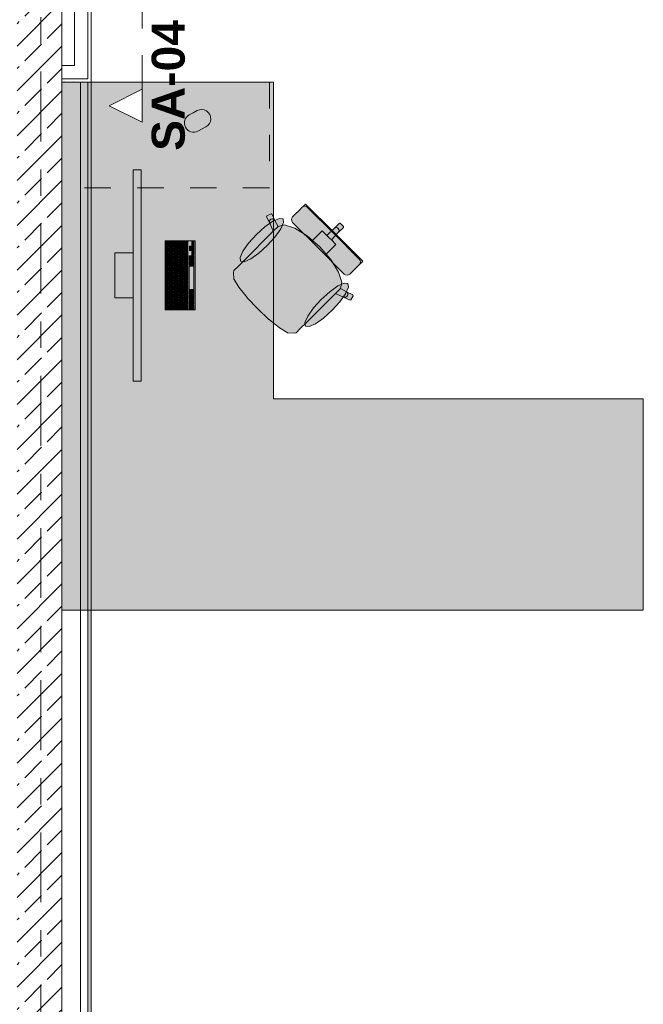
# Model space of a CAD drawing. Header units: metres. Extents: x -3.6 to 84.5, y -11 to 16.8.
# Tile 358 of 389: x 50.9 to 53.2, y 9.2 to 12.9. Entities that reach past the tile are written whole.
import ezdxf

# ---------------------------------------------------------------- set-up
doc = ezdxf.new("R2010")
doc.units = ezdxf.units.M
doc.header["$MEASUREMENT"] = 0
for name, pattern in [('Schnittlinie', [0.3, 0.15, -0.075, 0, -0.075]), ('Strichlinie doppelt', [0.546806, 0.264583, -0.105833, 0.070556, -0.105833]), ('Strichlinie eng', [0.115, 0.075, -0.04]), ('Wipeout_Contour', [1, 0, -1])]:
    doc.linetypes.add(name, pattern=pattern)
for name, color, linetype in [('203 - Marker.Schnitt - Ausbaudetail SA', 7, 'Continuous'), ('451 - Universal.Achsen Raster', 7, 'Continuous'), ('605 - Struktur.Wand Innen', 7, 'Continuous'), ('701 - Einrichtung.Möbel', 7, 'Continuous'), ('Neubau_606 - Struktur.Wand Innen Ausbau', 7, 'Continuous'), ('Neubau_653 - Abdeckung.TB Verkofferung', 7, 'Continuous')]:
    doc.layers.add(name, color=color, linetype=linetype)
doc.styles.add('ERSTELLTER_STIL_1', font='txt')
pattern_1 = [(45, (0, 0), (-0.01767767, 0.01767767), [0, -0.025])]

msp = doc.modelspace()

# ---------------------------------------------------------------- hatches: boundary and pattern name
at = {"layer": '605 - Struktur.Wand Innen', "linetype": 'Continuous', "lineweight": 0, "true_color": 0x000000}
h = msp.add_hatch(dxfattribs=at)
h.set_pattern_fill('Beton__Stahlbeton_0001', color=18, style=0, pattern_type=2)
h.set_pattern_definition([(45, (0, 0), (-0.08485281, 0.08485281), []), (45, (-0.04243, 0.04243), (-0.08485281, 0.08485281), [0.09, -0.03])])
h.paths.add_polyline_path([(50.84, 13), (50.84, 8.5), (51.01, 8.5), (51.01, 13)])
at = {"layer": '701 - Einrichtung.Möbel', "linetype": 'Continuous', "lineweight": 0, "true_color": 0x3a3a3a}
for points in [[(51.01, 10.69), (53.21, 10.69), (53.21, 11.49), (51.81, 11.49), (51.81, 12.69), (51.01, 12.69)], [(51.5066, 12.5741), (51.4916, 12.5661, 0.994302), (51.5245, 12.5043), (51.5545, 12.5203, 1), (51.5216, 12.5821)], [(51.3099, 11.5578), (51.3099, 12.3578), (51.2799, 12.3578), (51.2799, 11.5578)], [(51.883, 12.1582), (51.9806, 12.0606), (52.0398, 12.1197), (51.9313, 12.2282), (51.926, 12.2229), (51.9236, 12.2205), (51.9181, 12.215), (51.9157, 12.2125), (51.9085, 12.2054), (51.8912, 12.188), (51.8854, 12.1822), (51.8829, 12.1798), (51.8796, 12.1749), (51.8785, 12.169), (51.8797, 12.1632)], [(51.697, 12.0123), (51.6775, 11.9928), (51.6608, 11.9761), (51.6585, 11.9691), (51.6608, 11.9439), (51.6615, 11.9424), (51.6793, 11.913), (51.7107, 11.8739), (51.7112, 11.8733), (51.7509, 11.8309), (52.0691, 12.1491), (52.0629, 12.1553), (52.0598, 12.1552), (52.0399, 12.1353), (52.0121, 12.1093), (51.9949, 12.1265), (51.9788, 12.1104), (51.9579, 12.0895), (51.9374, 12.1074), (51.8907, 12.137), (51.8523, 12.1497), (51.8284, 12.1436), (51.8161, 12.1663), (51.8041, 12.1907), (51.8011, 12.1916), (51.785, 12.1831), (51.7839, 12.1801), (51.796, 12.1558), (51.8098, 12.1251)], [(51.7456, 12.1122), (51.7165, 12.0799), (51.6949, 12.0494), (51.6841, 12.0252), (51.6859, 12.0112), (51.7, 12.0094), (51.7241, 12.0201), (51.7546, 12.0417), (51.787, 12.0709), (51.8161, 12.1032), (51.8377, 12.1338), (51.8484, 12.1579), (51.8467, 12.1719), (51.8326, 12.1737), (51.8085, 12.163), (51.778, 12.1414)], [(51.9323, 11.7769), (52.0451, 11.8897), (52.0758, 11.8759), (52.1001, 11.8639), (52.1032, 11.8649), (52.1116, 11.881), (52.1107, 11.884), (52.0864, 11.896), (52.0636, 11.9084), (52.0697, 11.9323), (52.0571, 11.9706), (52.0275, 12.0174), (52.0095, 12.0378), (52.0304, 12.0587), (52.0465, 12.0749), (52.0294, 12.092), (52.0554, 12.1198), (52.0753, 12.1397), (52.0753, 12.1429), (52.0691, 12.1491), (51.7509, 11.8309), (51.7933, 11.7911), (51.7939, 11.7907), (51.8331, 11.7592), (51.8624, 11.7414), (51.864, 11.7408), (51.8892, 11.7384), (51.8961, 11.7407), (51.9129, 11.7575)], [(51.5139, 11.8268), (51.5139, 12.0888), (51.3999, 12.0888), (51.3999, 11.8268)], [(51.4109, 12.0783), (51.4109, 12.0866), (51.4107, 12.0868), (51.4031, 12.0868), (51.4029, 12.0866), (51.4029, 12.07), (51.4031, 12.0698), (51.4107, 12.0698), (51.4109, 12.07)], [(51.4299, 12.0748), (51.4299, 12.0861), (51.4297, 12.0863), (51.4141, 12.0863), (51.4139, 12.0861), (51.4139, 12.0635), (51.4141, 12.0633), (51.4297, 12.0633), (51.4299, 12.0635)], [(51.4489, 12.0783), (51.4489, 12.0861), (51.4487, 12.0863), (51.4331, 12.0863), (51.4329, 12.0861), (51.4329, 12.0705), (51.4331, 12.0703), (51.4487, 12.0703), (51.4489, 12.0705)], [(51.4679, 12.0721), (51.4679, 12.0861), (51.4677, 12.0863), (51.4521, 12.0863), (51.4519, 12.0861), (51.4519, 12.058), (51.4521, 12.0578), (51.4677, 12.0578), (51.4679, 12.058)], [(51.4869, 12.0676), (51.4869, 12.0861), (51.4867, 12.0863), (51.4711, 12.0863), (51.4709, 12.0861), (51.4709, 12.049), (51.4711, 12.0488), (51.4867, 12.0488), (51.4869, 12.049)], [(51.5089, 12.0783), (51.5089, 12.0861), (51.5087, 12.0863), (51.5011, 12.0863), (51.5009, 12.0861), (51.5009, 12.0705), (51.5011, 12.0703), (51.5087, 12.0703), (51.5089, 12.0705)], [(52.0782, 11.963), (52.0832, 11.9596), (52.0891, 11.9585), (52.0949, 11.9596), (52.0999, 11.9629), (52.1023, 11.9653), (52.1081, 11.9711), (52.1255, 11.9885), (52.1326, 11.9956), (52.1351, 11.9981), (52.1406, 12.0036), (52.143, 12.006), (52.1482, 12.0113), (52.0398, 12.1197), (51.9806, 12.0606)], [(51.4109, 12.0598), (51.4109, 12.0681), (51.4107, 12.0683), (51.4031, 12.0683), (51.4029, 12.0681), (51.4029, 12.0515), (51.4031, 12.0513), (51.4107, 12.0513), (51.4109, 12.0515)], [(51.4109, 12.0413), (51.4109, 12.0496), (51.4107, 12.0498), (51.4031, 12.0498), (51.4029, 12.0496), (51.4029, 12.033), (51.4031, 12.0328), (51.4107, 12.0328), (51.4109, 12.033)], [(51.4299, 12.0533), (51.4299, 12.0611), (51.4297, 12.0613), (51.4141, 12.0613), (51.4139, 12.0611), (51.4139, 12.0455), (51.4141, 12.0453), (51.4297, 12.0453), (51.4299, 12.0455)], [(51.4489, 12.0603), (51.4489, 12.0681), (51.4487, 12.0683), (51.4331, 12.0683), (51.4329, 12.0681), (51.4329, 12.0525), (51.4331, 12.0523), (51.4487, 12.0523), (51.4489, 12.0525)], [(51.4489, 12.0423), (51.4489, 12.0501), (51.4487, 12.0503), (51.4331, 12.0503), (51.4329, 12.0501), (51.4329, 12.0345), (51.4331, 12.0343), (51.4487, 12.0343), (51.4489, 12.0345)], [(51.4679, 12.0478), (51.4679, 12.0556), (51.4677, 12.0558), (51.4521, 12.0558), (51.4519, 12.0556), (51.4519, 12.04), (51.4521, 12.0398), (51.4677, 12.0398), (51.4679, 12.04)], [(51.4869, 12.0388), (51.4869, 12.0466), (51.4867, 12.0468), (51.4711, 12.0468), (51.4709, 12.0466), (51.4709, 12.031), (51.4711, 12.0308), (51.4867, 12.0308), (51.4869, 12.031)], [(51.5009, 12.0603), (51.5009, 12.0681), (51.5007, 12.0683), (51.4931, 12.0683), (51.4929, 12.0681), (51.4929, 12.0525), (51.4931, 12.0523), (51.5007, 12.0523), (51.5009, 12.0525)], [(51.5089, 12.0603), (51.5089, 12.0681), (51.5087, 12.0683), (51.5011, 12.0683), (51.5009, 12.0681), (51.5009, 12.0525), (51.5011, 12.0523), (51.5087, 12.0523), (51.5089, 12.0525)], [(51.5089, 12.0423), (51.5089, 12.0501), (51.5087, 12.0503), (51.5011, 12.0503), (51.5009, 12.0501), (51.5009, 12.0345), (51.5011, 12.0343), (51.5087, 12.0343), (51.5089, 12.0345)], [(51.2799, 12.0428), (51.2099, 12.0428), (51.2099, 11.8728), (51.2799, 11.8728)], [(51.4109, 12.0228), (51.4109, 12.0311), (51.4107, 12.0313), (51.4031, 12.0313), (51.4029, 12.0311), (51.4029, 12.0145), (51.4031, 12.0143), (51.4107, 12.0143), (51.4109, 12.0145)], [(51.4109, 12.0043), (51.4109, 12.0126), (51.4107, 12.0128), (51.4031, 12.0128), (51.4029, 12.0126), (51.4029, 11.996), (51.4031, 11.9958), (51.4107, 11.9958), (51.4109, 11.996)], [(51.4299, 12.0353), (51.4299, 12.0431), (51.4297, 12.0433), (51.4141, 12.0433), (51.4139, 12.0431), (51.4139, 12.0275), (51.4141, 12.0273), (51.4297, 12.0273), (51.4299, 12.0275)], [(51.4299, 12.0173), (51.4299, 12.0251), (51.4297, 12.0253), (51.4141, 12.0253), (51.4139, 12.0251), (51.4139, 12.0095), (51.4141, 12.0093), (51.4297, 12.0093), (51.4299, 12.0095)], [(51.4489, 12.0243), (51.4489, 12.0321), (51.4487, 12.0323), (51.4331, 12.0323), (51.4329, 12.0321), (51.4329, 12.0165), (51.4331, 12.0163), (51.4487, 12.0163), (51.4489, 12.0165)], [(51.4489, 12.0063), (51.4489, 12.0141), (51.4487, 12.0143), (51.4331, 12.0143), (51.4329, 12.0141), (51.4329, 11.9985), (51.4331, 11.9983), (51.4487, 11.9983), (51.4489, 11.9985)], [(51.4679, 12.0298), (51.4679, 12.0376), (51.4677, 12.0378), (51.4521, 12.0378), (51.4519, 12.0376), (51.4519, 12.022), (51.4521, 12.0218), (51.4677, 12.0218), (51.4679, 12.022)], [(51.4679, 12.0118), (51.4679, 12.0196), (51.4677, 12.0198), (51.4521, 12.0198), (51.4519, 12.0196), (51.4519, 12.004), (51.4521, 12.0038), (51.4677, 12.0038), (51.4679, 12.004)], [(51.4869, 12.0208), (51.4869, 12.0286), (51.4867, 12.0288), (51.4711, 12.0288), (51.4709, 12.0286), (51.4709, 12.013), (51.4711, 12.0128), (51.4867, 12.0128), (51.4869, 12.013)], [(51.4869, 12.0028), (51.4869, 12.0106), (51.4867, 12.0108), (51.4711, 12.0108), (51.4709, 12.0106), (51.4709, 11.995), (51.4711, 11.9948), (51.4867, 11.9948), (51.4869, 11.995)], [(51.5089, 12.0243), (51.5089, 12.0321), (51.5087, 12.0323), (51.4911, 12.0323), (51.4909, 12.0321), (51.4909, 12.0165), (51.4911, 12.0163), (51.5087, 12.0163), (51.5089, 12.0165)], [(51.5089, 12.0046), (51.5089, 12.0141), (51.5087, 12.0143), (51.4911, 12.0143), (51.4909, 12.0141), (51.4909, 11.995), (51.4911, 11.9948), (51.5087, 11.9948), (51.5089, 11.995)], [(51.4109, 11.9858), (51.4109, 11.9941), (51.4107, 11.9943), (51.4031, 11.9943), (51.4029, 11.9941), (51.4029, 11.9775), (51.4031, 11.9773), (51.4107, 11.9773), (51.4109, 11.9775)], [(51.4109, 11.9673), (51.4109, 11.9756), (51.4107, 11.9758), (51.4031, 11.9758), (51.4029, 11.9756), (51.4029, 11.959), (51.4031, 11.9588), (51.4107, 11.9588), (51.4109, 11.959)], [(51.4299, 11.9993), (51.4299, 12.0071), (51.4297, 12.0073), (51.4141, 12.0073), (51.4139, 12.0071), (51.4139, 11.9915), (51.4141, 11.9913), (51.4297, 11.9913), (51.4299, 11.9915)], [(51.4299, 11.9813), (51.4299, 11.9891), (51.4297, 11.9893), (51.4141, 11.9893), (51.4139, 11.9891), (51.4139, 11.9735), (51.4141, 11.9733), (51.4297, 11.9733), (51.4299, 11.9735)], [(51.4299, 11.9633), (51.4299, 11.9711), (51.4297, 11.9713), (51.4141, 11.9713), (51.4139, 11.9711), (51.4139, 11.9555), (51.4141, 11.9553), (51.4297, 11.9553), (51.4299, 11.9555)], [(51.4489, 11.9883), (51.4489, 11.9961), (51.4487, 11.9963), (51.4331, 11.9963), (51.4329, 11.9961), (51.4329, 11.9805), (51.4331, 11.9803), (51.4487, 11.9803), (51.4489, 11.9805)], [(51.4489, 11.9703), (51.4489, 11.9781), (51.4487, 11.9783), (51.4331, 11.9783), (51.4329, 11.9781), (51.4329, 11.9625), (51.4331, 11.9623), (51.4487, 11.9623), (51.4489, 11.9625)], [(51.4679, 11.9938), (51.4679, 12.0016), (51.4677, 12.0018), (51.4521, 12.0018), (51.4519, 12.0016), (51.4519, 11.986), (51.4521, 11.9858), (51.4677, 11.9858), (51.4679, 11.986)], [(51.4679, 11.9758), (51.4679, 11.9836), (51.4677, 11.9838), (51.4521, 11.9838), (51.4519, 11.9836), (51.4519, 11.968), (51.4521, 11.9678), (51.4677, 11.9678), (51.4679, 11.968)], [(51.4869, 11.9848), (51.4869, 11.9926), (51.4867, 11.9928), (51.4711, 11.9928), (51.4709, 11.9926), (51.4709, 11.977), (51.4711, 11.9768), (51.4867, 11.9768), (51.4869, 11.977)], [(51.4869, 11.9668), (51.4869, 11.9746), (51.4867, 11.9748), (51.4711, 11.9748), (51.4709, 11.9746), (51.4709, 11.959), (51.4711, 11.9588), (51.4867, 11.9588), (51.4869, 11.959)], [(51.5089, 11.9488), (51.5089, 11.9926), (51.5087, 11.9928), (51.4911, 11.9928), (51.4909, 11.9926), (51.4909, 11.905), (51.4911, 11.9048), (51.5087, 11.9048), (51.5089, 11.905)], [(51.4109, 11.9488), (51.4109, 11.9571), (51.4107, 11.9573), (51.4031, 11.9573), (51.4029, 11.9571), (51.4029, 11.9405), (51.4031, 11.9403), (51.4107, 11.9403), (51.4109, 11.9405)], [(51.4109, 11.9303), (51.4109, 11.9386), (51.4107, 11.9388), (51.4031, 11.9388), (51.4029, 11.9386), (51.4029, 11.922), (51.4031, 11.9218), (51.4107, 11.9218), (51.4109, 11.922)], [(51.4299, 11.9453), (51.4299, 11.9531), (51.4297, 11.9533), (51.4141, 11.9533), (51.4139, 11.9531), (51.4139, 11.9375), (51.4141, 11.9373), (51.4297, 11.9373), (51.4299, 11.9375)], [(51.4299, 11.9273), (51.4299, 11.9351), (51.4297, 11.9353), (51.4141, 11.9353), (51.4139, 11.9351), (51.4139, 11.9195), (51.4141, 11.9193), (51.4297, 11.9193), (51.4299, 11.9195)], [(51.4489, 11.9523), (51.4489, 11.9601), (51.4487, 11.9603), (51.4331, 11.9603), (51.4329, 11.9601), (51.4329, 11.9445), (51.4331, 11.9443), (51.4487, 11.9443), (51.4489, 11.9445)], [(51.4489, 11.9343), (51.4489, 11.9421), (51.4487, 11.9423), (51.4331, 11.9423), (51.4329, 11.9421), (51.4329, 11.9265), (51.4331, 11.9263), (51.4487, 11.9263), (51.4489, 11.9265)], [(51.4679, 11.9578), (51.4679, 11.9656), (51.4677, 11.9658), (51.4521, 11.9658), (51.4519, 11.9656), (51.4519, 11.95), (51.4521, 11.9498), (51.4677, 11.9498), (51.4679, 11.95)], [(51.4679, 11.9398), (51.4679, 11.9476), (51.4677, 11.9478), (51.4521, 11.9478), (51.4519, 11.9476), (51.4519, 11.932), (51.4521, 11.9318), (51.4677, 11.9318), (51.4679, 11.932)], [(51.4869, 11.9488), (51.4869, 11.9566), (51.4867, 11.9568), (51.4711, 11.9568), (51.4709, 11.9566), (51.4709, 11.941), (51.4711, 11.9408), (51.4867, 11.9408), (51.4869, 11.941)], [(51.4869, 11.9308), (51.4869, 11.9386), (51.4867, 11.9388), (51.4711, 11.9388), (51.4709, 11.9386), (51.4709, 11.923), (51.4711, 11.9228), (51.4867, 11.9228), (51.4869, 11.923)], [(51.4109, 11.9118), (51.4109, 11.9201), (51.4107, 11.9203), (51.4031, 11.9203), (51.4029, 11.9201), (51.4029, 11.9035), (51.4031, 11.9033), (51.4107, 11.9033), (51.4109, 11.9035)], [(51.4109, 11.8933), (51.4109, 11.9016), (51.4107, 11.9018), (51.4031, 11.9018), (51.4029, 11.9016), (51.4029, 11.885), (51.4031, 11.8848), (51.4107, 11.8848), (51.4109, 11.885)], [(51.4299, 11.9093), (51.4299, 11.9171), (51.4297, 11.9173), (51.4141, 11.9173), (51.4139, 11.9171), (51.4139, 11.9015), (51.4141, 11.9013), (51.4297, 11.9013), (51.4299, 11.9015)], [(51.4299, 11.8913), (51.4299, 11.8991), (51.4297, 11.8993), (51.4141, 11.8993), (51.4139, 11.8991), (51.4139, 11.8835), (51.4141, 11.8833), (51.4297, 11.8833), (51.4299, 11.8835)], [(51.4489, 11.9163), (51.4489, 11.9241), (51.4487, 11.9243), (51.4331, 11.9243), (51.4329, 11.9241), (51.4329, 11.9085), (51.4331, 11.9083), (51.4487, 11.9083), (51.4489, 11.9085)], [(51.4489, 11.8983), (51.4489, 11.9061), (51.4487, 11.9063), (51.4331, 11.9063), (51.4329, 11.9061), (51.4329, 11.8905), (51.4331, 11.8903), (51.4487, 11.8903), (51.4489, 11.8905)], [(51.4679, 11.9218), (51.4679, 11.9296), (51.4677, 11.9298), (51.4521, 11.9298), (51.4519, 11.9296), (51.4519, 11.914), (51.4521, 11.9138), (51.4677, 11.9138), (51.4679, 11.914)], [(51.4679, 11.9038), (51.4679, 11.9116), (51.4677, 11.9118), (51.4521, 11.9118), (51.4519, 11.9116), (51.4519, 11.896), (51.4521, 11.8958), (51.4677, 11.8958), (51.4679, 11.896)], [(51.4869, 11.9128), (51.4869, 11.9206), (51.4867, 11.9208), (51.4711, 11.9208), (51.4709, 11.9206), (51.4709, 11.905), (51.4711, 11.9048), (51.4867, 11.9048), (51.4869, 11.905)], [(51.4869, 11.8948), (51.4869, 11.9026), (51.4867, 11.9028), (51.4711, 11.9028), (51.4709, 11.9026), (51.4709, 11.887), (51.4711, 11.8868), (51.4867, 11.8868), (51.4869, 11.887)], [(51.5089, 11.8931), (51.5089, 11.9026), (51.5087, 11.9028), (51.4911, 11.9028), (51.4909, 11.9026), (51.4909, 11.8835), (51.4911, 11.8833), (51.5087, 11.8833), (51.5089, 11.8835)], [(52.0323, 11.8256), (52.0615, 11.8579), (52.0831, 11.8885), (52.0938, 11.9126), (52.092, 11.9266), (52.078, 11.9284), (52.0538, 11.9177), (52.0233, 11.8961), (51.991, 11.8669), (51.9618, 11.8346), (51.9402, 11.804), (51.9295, 11.7799), (51.9313, 11.7659), (51.9453, 11.7641), (51.9694, 11.7748), (52, 11.7964)], [(51.4109, 11.8748), (51.4109, 11.8831), (51.4107, 11.8833), (51.4031, 11.8833), (51.4029, 11.8831), (51.4029, 11.8665), (51.4031, 11.8663), (51.4107, 11.8663), (51.4109, 11.8665)], [(51.4109, 11.8563), (51.4109, 11.8646), (51.4107, 11.8648), (51.4031, 11.8648), (51.4029, 11.8646), (51.4029, 11.848), (51.4031, 11.8478), (51.4107, 11.8478), (51.4109, 11.848)], [(51.4299, 11.8733), (51.4299, 11.8811), (51.4297, 11.8813), (51.4141, 11.8813), (51.4139, 11.8811), (51.4139, 11.8655), (51.4141, 11.8653), (51.4297, 11.8653), (51.4299, 11.8655)], [(51.4299, 11.8553), (51.4299, 11.8631), (51.4297, 11.8633), (51.4141, 11.8633), (51.4139, 11.8631), (51.4139, 11.8475), (51.4141, 11.8473), (51.4297, 11.8473), (51.4299, 11.8475)], [(51.4489, 11.8803), (51.4489, 11.8881), (51.4487, 11.8883), (51.4331, 11.8883), (51.4329, 11.8881), (51.4329, 11.8725), (51.4331, 11.8723), (51.4487, 11.8723), (51.4489, 11.8725)], [(51.4489, 11.8623), (51.4489, 11.8701), (51.4487, 11.8703), (51.4331, 11.8703), (51.4329, 11.8701), (51.4329, 11.8545), (51.4331, 11.8543), (51.4487, 11.8543), (51.4489, 11.8545)], [(51.4679, 11.8858), (51.4679, 11.8936), (51.4677, 11.8938), (51.4521, 11.8938), (51.4519, 11.8936), (51.4519, 11.878), (51.4521, 11.8778), (51.4677, 11.8778), (51.4679, 11.878)], [(51.4679, 11.8678), (51.4679, 11.8756), (51.4677, 11.8758), (51.4521, 11.8758), (51.4519, 11.8756), (51.4519, 11.86), (51.4521, 11.8598), (51.4677, 11.8598), (51.4679, 11.86)], [(51.4869, 11.8768), (51.4869, 11.8846), (51.4867, 11.8848), (51.4711, 11.8848), (51.4709, 11.8846), (51.4709, 11.869), (51.4711, 11.8688), (51.4867, 11.8688), (51.4869, 11.869)], [(51.4869, 11.8481), (51.4869, 11.8666), (51.4867, 11.8668), (51.4711, 11.8668), (51.4709, 11.8666), (51.4709, 11.8295), (51.4711, 11.8293), (51.4867, 11.8293), (51.4869, 11.8295)], [(51.5089, 11.8733), (51.5089, 11.8811), (51.5087, 11.8813), (51.4911, 11.8813), (51.4909, 11.8811), (51.4909, 11.8655), (51.4911, 11.8653), (51.5087, 11.8653), (51.5089, 11.8655)], [(51.5089, 11.8553), (51.5089, 11.8631), (51.5087, 11.8633), (51.4911, 11.8633), (51.4909, 11.8631), (51.4909, 11.8475), (51.4911, 11.8473), (51.5087, 11.8473), (51.5089, 11.8475)], [(51.4109, 11.8378), (51.4109, 11.8461), (51.4107, 11.8463), (51.4031, 11.8463), (51.4029, 11.8461), (51.4029, 11.8295), (51.4031, 11.8293), (51.4107, 11.8293), (51.4109, 11.8295)], [(51.4299, 11.8373), (51.4299, 11.8451), (51.4297, 11.8453), (51.4141, 11.8453), (51.4139, 11.8451), (51.4139, 11.8295), (51.4141, 11.8293), (51.4297, 11.8293), (51.4299, 11.8295)], [(51.4489, 11.8408), (51.4489, 11.8521), (51.4487, 11.8523), (51.4331, 11.8523), (51.4329, 11.8521), (51.4329, 11.8295), (51.4331, 11.8293), (51.4487, 11.8293), (51.4489, 11.8295)], [(51.4679, 11.8436), (51.4679, 11.8576), (51.4677, 11.8578), (51.4521, 11.8578), (51.4519, 11.8576), (51.4519, 11.8295), (51.4521, 11.8293), (51.4677, 11.8293), (51.4679, 11.8295)], [(51.5089, 11.8373), (51.5089, 11.8451), (51.5087, 11.8453), (51.4911, 11.8453), (51.4909, 11.8451), (51.4909, 11.8295), (51.4911, 11.8293), (51.5087, 11.8293), (51.5089, 11.8295)]]:
    msp.add_hatch(color=250, dxfattribs=at).paths.add_polyline_path(points)
at = {"layer": 'Neubau_606 - Struktur.Wand Innen Ausbau', "linetype": 'Continuous', "lineweight": 0, "true_color": 0x000000}
h = msp.add_hatch(dxfattribs=at)
h.set_pattern_fill('Gips_0001', color=18, style=0, pattern_type=2)
h.set_pattern_definition(pattern_1)
h.paths.add_polyline_path([(51.12, 12.7025), (51.12, 13.445), (51.1075, 13.445), (51.1075, 12.7025)])
h = msp.add_hatch(dxfattribs=at)
h.set_pattern_fill('Gips_0001', color=18, style=0, pattern_type=2)
h.set_pattern_definition(pattern_1)
h.paths.add_polyline_path([(51.1075, 12.7025), (51.01, 12.7025), (51.01, 12.69), (51.1075, 12.69)])
h = msp.add_hatch(dxfattribs=at)
h.set_pattern_fill('Gips_0001', color=18, style=0, pattern_type=2)
h.set_pattern_definition(pattern_1)
h.paths.add_polyline_path([(51.1075, 12.69), (51.12, 12.69), (51.1075, 12.7025)])
h = msp.add_hatch(dxfattribs=at)
h.set_pattern_fill('Gips_0001', color=18, style=0, pattern_type=2)
h.set_pattern_definition(pattern_1)
h.paths.add_polyline_path([(51.1075, 12.7025), (51.12, 12.69), (51.12, 12.7025)])
at = {"layer": 'Neubau_653 - Abdeckung.TB Verkofferung', "linetype": 'Continuous', "lineweight": 0, "true_color": 0x000000}
h = msp.add_hatch(dxfattribs=at)
h.set_pattern_fill('Gips_0001', color=18, style=0, pattern_type=2)
h.set_pattern_definition(pattern_1)
h.paths.add_polyline_path([(51.12, 8.6495), (51.12, 12.69), (51.1075, 12.69), (51.1075, 8.6495)])

# ---------------------------------------------------------------- linework, layer by layer
at = {"layer": '203 - Marker.Schnitt - Ausbaudetail SA', "color": 7, "linetype": 'Schnittlinie', "lineweight": 13}
msp.add_line((51.313, 14.1425), (51.313, 12.663), dxfattribs=at)
at = {"layer": '451 - Universal.Achsen Raster', "color": 160, "linetype": 'Strichlinie doppelt', "lineweight": 9, "true_color": 0x3232ff}
msp.add_line((50.93, -10.585), (50.93, 16.355), dxfattribs=at)
at = {"layer": '605 - Struktur.Wand Innen', "color": 7, "linetype": 'Continuous', "lineweight": 18, "flags": 128}
msp.add_lwpolyline([(51.01, 8.5), (51.01, 13)], dxfattribs=at)
at = {"layer": '701 - Einrichtung.Möbel', "color": 7, "linetype": 'Strichlinie eng', "lineweight": 5, "true_color": 0xebebeb}
for p, q in [((51.795, 12.69), (51.795, 12.29)), ((51.795, 12.29), (51.01, 12.29))]:
    msp.add_line(p, q, dxfattribs=at)
at = {"layer": '701 - Einrichtung.Möbel', "color": 7, "linetype": 'Continuous', "lineweight": 5, "true_color": 0xebebeb}
for p, q in [((51.8912, 12.188), (51.9085, 12.2054)), ((51.9085, 12.2054), (51.9157, 12.2125)), ((51.9157, 12.2125), (51.9181, 12.215)), ((51.9181, 12.215), (51.9236, 12.2205)), ((51.9231, 12.2183), (51.9182, 12.215)), ((51.9289, 12.2194), (51.9231, 12.2183)), ((51.9236, 12.2205), (51.926, 12.2229)), ((51.926, 12.2229), (51.9313, 12.2282)), ((51.9348, 12.2182), (51.9289, 12.2194)), ((51.9313, 12.2282), (52.0398, 12.1197)), ((51.9397, 12.2149), (51.9348, 12.2182)), ((52.0373, 12.1173), (51.9397, 12.2149)), ((51.7839, 12.1801), (51.785, 12.1831)), ((51.796, 12.1558), (51.7839, 12.1801)), ((51.785, 12.1831), (51.8011, 12.1916)), ((51.7949, 12.16), (51.7955, 12.1643)), ((51.796, 12.1558), (51.7949, 12.16)), ((51.7955, 12.1643), (51.7977, 12.1681)), ((51.7977, 12.1681), (51.8011, 12.1709)), ((51.8011, 12.1916), (51.8041, 12.1907)), ((51.8011, 12.1709), (51.8054, 12.1722)), ((51.8041, 12.1907), (51.8161, 12.1663)), ((51.8054, 12.1722), (51.8097, 12.1718)), ((51.8097, 12.1718), (51.8135, 12.1697)), ((51.8135, 12.1697), (51.8161, 12.1663)), ((51.8161, 12.1663), (51.8284, 12.1436)), ((51.8785, 12.169), (51.8796, 12.1749)), ((51.8797, 12.1632), (51.8785, 12.169)), ((51.8796, 12.1749), (51.8829, 12.1798)), ((51.883, 12.1582), (51.8797, 12.1632)), ((51.8829, 12.1798), (51.8854, 12.1822)), ((51.9806, 12.0606), (51.883, 12.1582)), ((51.8854, 12.1822), (51.8912, 12.188)), ((51.697, 12.0123), (51.8098, 12.1251)), ((51.8098, 12.1251), (51.796, 12.1558)), ((51.8282, 12.1435), (51.8098, 12.1251)), ((51.8282, 12.1435), (51.8284, 12.1436)), ((51.8284, 12.1436), (51.8523, 12.1497)), ((51.8523, 12.1497), (51.8907, 12.137)), ((51.8907, 12.137), (51.9374, 12.1074)), ((51.9788, 12.1104), (51.9949, 12.1265)), ((51.9949, 12.1265), (52.0121, 12.1093)), ((52.0121, 12.1093), (52.0399, 12.1353)), ((52.0399, 12.1353), (52.0598, 12.1552)), ((52.0399, 12.1353), (52.0435, 12.1378)), ((52.0435, 12.1378), (52.0478, 12.1388)), ((52.0478, 12.1388), (52.0521, 12.138)), ((52.0521, 12.138), (52.0557, 12.1356)), ((52.0554, 12.1198), (52.0753, 12.1397)), ((52.0554, 12.1198), (52.0579, 12.1235)), ((52.058, 12.1321), (52.0557, 12.1356)), ((52.0579, 12.1235), (52.0588, 12.1278)), ((52.0588, 12.1278), (52.058, 12.1321)), ((52.0598, 12.1552), (52.0629, 12.1553)), ((52.0629, 12.1553), (52.0691, 12.1491)), ((52.0753, 12.1429), (52.0691, 12.1491)), ((52.0753, 12.1397), (52.0753, 12.1429)), ((51.9374, 12.1074), (51.9579, 12.0895)), ((51.9579, 12.0895), (51.9788, 12.1104)), ((51.9579, 12.0895), (51.9854, 12.0654)), ((52.0121, 12.1093), (52.0207, 12.1007)), ((52.0294, 12.092), (52.0207, 12.1007)), ((52.0294, 12.092), (52.0554, 12.1198)), ((52.0465, 12.0749), (52.0294, 12.092)), ((52.0373, 12.1173), (52.135, 12.0197)), ((52.1482, 12.0113), (52.0398, 12.1197)), ((51.9806, 12.0606), (52.0782, 11.963)), ((52.0095, 12.0378), (51.9854, 12.0654)), ((52.0095, 12.0378), (52.0304, 12.0587)), ((52.0304, 12.0587), (52.0465, 12.0749)), ((51.6775, 11.9928), (51.697, 12.0123)), ((52.0275, 12.0174), (52.0095, 12.0378)), ((52.0571, 11.9706), (52.0275, 12.0174)), ((52.135, 12.0197), (52.1383, 12.0147)), ((52.1383, 12.0147), (52.1395, 12.0089)), ((52.1395, 12.0089), (52.1384, 12.003)), ((52.143, 12.006), (52.1482, 12.0113)), ((51.6585, 11.9691), (51.6608, 11.9761)), ((51.6608, 11.9761), (51.6775, 11.9928)), ((52.1023, 11.9653), (52.1081, 11.9711)), ((52.1081, 11.9711), (52.1255, 11.9885)), ((52.1255, 11.9885), (52.1326, 11.9956)), ((52.1326, 11.9956), (52.1351, 11.9981)), ((52.1351, 11.9981), (52.1406, 12.0036)), ((52.1384, 12.003), (52.1351, 11.9981)), ((52.1406, 12.0036), (52.143, 12.006)), ((51.6608, 11.9439), (51.6585, 11.9691)), ((51.6615, 11.9424), (51.6608, 11.9439)), ((51.6793, 11.913), (51.6615, 11.9424)), ((52.0697, 11.9323), (52.0571, 11.9706)), ((52.0782, 11.963), (52.0832, 11.9596)), ((52.0832, 11.9596), (52.0891, 11.9585)), ((52.0891, 11.9585), (52.0949, 11.9596)), ((52.0949, 11.9596), (52.0999, 11.9629)), ((52.0999, 11.9629), (52.1023, 11.9653)), ((51.7107, 11.8739), (51.6793, 11.913)), ((52.0636, 11.9082), (52.0451, 11.8897)), ((52.0636, 11.9084), (52.0697, 11.9323)), ((52.0636, 11.9082), (52.0636, 11.9084)), ((52.0864, 11.896), (52.0636, 11.9084)), ((51.7112, 11.8733), (51.7107, 11.8739)), ((51.7509, 11.8309), (51.7112, 11.8733)), ((51.9323, 11.7769), (52.0451, 11.8897)), ((52.0451, 11.8897), (52.0758, 11.8759)), ((52.0758, 11.8759), (52.08, 11.8748)), ((52.0758, 11.8759), (52.1001, 11.8639)), ((52.08, 11.8748), (52.0843, 11.8754)), ((52.0843, 11.8754), (52.0882, 11.8776)), ((52.0897, 11.8934), (52.0864, 11.896)), ((52.1107, 11.884), (52.0864, 11.896)), ((52.0882, 11.8776), (52.091, 11.8811)), ((52.0918, 11.8897), (52.0897, 11.8934)), ((52.091, 11.8811), (52.0922, 11.8853)), ((52.0922, 11.8853), (52.0918, 11.8897)), ((52.1001, 11.8639), (52.1032, 11.8649)), ((52.1032, 11.8649), (52.1116, 11.881)), ((52.1116, 11.881), (52.1107, 11.884)), ((51.7509, 11.8309), (51.7933, 11.7911)), ((51.7933, 11.7911), (51.7939, 11.7907)), ((51.7939, 11.7907), (51.8331, 11.7592)), ((51.8331, 11.7592), (51.8624, 11.7414)), ((51.8961, 11.7407), (51.9129, 11.7575)), ((51.9129, 11.7575), (51.9323, 11.7769)), ((51.8624, 11.7414), (51.864, 11.7408)), ((51.864, 11.7408), (51.8892, 11.7384)), ((51.8892, 11.7384), (51.8961, 11.7407))]:
    msp.add_line(p, q, dxfattribs=at)
at = {"layer": '701 - Einrichtung.Möbel', "color": 7, "linetype": 'Continuous', "lineweight": 5, "true_color": 0xebebeb, "flags": 128}
for points in [[(51.01, 10.69), (51.01, 12.69), (51.81, 12.69), (51.81, 11.49), (53.21, 11.49), (53.21, 10.69)], [(51.3099, 11.5578), (51.3099, 12.3578), (51.2799, 12.3578), (51.2799, 11.5578)], [(51.7456, 12.1122), (51.778, 12.1414), (51.8085, 12.163), (51.8326, 12.1737), (51.8467, 12.1719), (51.8484, 12.1579), (51.8377, 12.1338), (51.8161, 12.1032), (51.787, 12.0709), (51.7546, 12.0417), (51.7241, 12.0201), (51.7, 12.0094), (51.6859, 12.0112), (51.6841, 12.0252), (51.6949, 12.0494), (51.7165, 12.0799)], [(51.5139, 11.8268), (51.5139, 12.0888), (51.3999, 12.0888), (51.3999, 11.8268)], [(51.4109, 12.0783), (51.4109, 12.0866), (51.4107, 12.0868), (51.4031, 12.0868), (51.4029, 12.0866), (51.4029, 12.07), (51.4031, 12.0698), (51.4107, 12.0698), (51.4109, 12.07)], [(51.4299, 12.0748), (51.4299, 12.0861), (51.4297, 12.0863), (51.4141, 12.0863), (51.4139, 12.0861), (51.4139, 12.0635), (51.4141, 12.0633), (51.4297, 12.0633), (51.4299, 12.0635)], [(51.4489, 12.0783), (51.4489, 12.0861), (51.4487, 12.0863), (51.4331, 12.0863), (51.4329, 12.0861), (51.4329, 12.0705), (51.4331, 12.0703), (51.4487, 12.0703), (51.4489, 12.0705)], [(51.4679, 12.0721), (51.4679, 12.0861), (51.4677, 12.0863), (51.4521, 12.0863), (51.4519, 12.0861), (51.4519, 12.058), (51.4521, 12.0578), (51.4677, 12.0578), (51.4679, 12.058)], [(51.4869, 12.0676), (51.4869, 12.0861), (51.4867, 12.0863), (51.4711, 12.0863), (51.4709, 12.0861), (51.4709, 12.049), (51.4711, 12.0488), (51.4867, 12.0488), (51.4869, 12.049)], [(51.5089, 12.0783), (51.5089, 12.0861), (51.5087, 12.0863), (51.5011, 12.0863), (51.5009, 12.0861), (51.5009, 12.0705), (51.5011, 12.0703), (51.5087, 12.0703), (51.5089, 12.0705)], [(51.4109, 12.0598), (51.4109, 12.0681), (51.4107, 12.0683), (51.4031, 12.0683), (51.4029, 12.0681), (51.4029, 12.0515), (51.4031, 12.0513), (51.4107, 12.0513), (51.4109, 12.0515)], [(51.4109, 12.0413), (51.4109, 12.0496), (51.4107, 12.0498), (51.4031, 12.0498), (51.4029, 12.0496), (51.4029, 12.033), (51.4031, 12.0328), (51.4107, 12.0328), (51.4109, 12.033)], [(51.4299, 12.0533), (51.4299, 12.0611), (51.4297, 12.0613), (51.4141, 12.0613), (51.4139, 12.0611), (51.4139, 12.0455), (51.4141, 12.0453), (51.4297, 12.0453), (51.4299, 12.0455)], [(51.4489, 12.0603), (51.4489, 12.0681), (51.4487, 12.0683), (51.4331, 12.0683), (51.4329, 12.0681), (51.4329, 12.0525), (51.4331, 12.0523), (51.4487, 12.0523), (51.4489, 12.0525)], [(51.4489, 12.0423), (51.4489, 12.0501), (51.4487, 12.0503), (51.4331, 12.0503), (51.4329, 12.0501), (51.4329, 12.0345), (51.4331, 12.0343), (51.4487, 12.0343), (51.4489, 12.0345)], [(51.4679, 12.0478), (51.4679, 12.0556), (51.4677, 12.0558), (51.4521, 12.0558), (51.4519, 12.0556), (51.4519, 12.04), (51.4521, 12.0398), (51.4677, 12.0398), (51.4679, 12.04)], [(51.4869, 12.0388), (51.4869, 12.0466), (51.4867, 12.0468), (51.4711, 12.0468), (51.4709, 12.0466), (51.4709, 12.031), (51.4711, 12.0308), (51.4867, 12.0308), (51.4869, 12.031)], [(51.5009, 12.0603), (51.5009, 12.0681), (51.5007, 12.0683), (51.4931, 12.0683), (51.4929, 12.0681), (51.4929, 12.0525), (51.4931, 12.0523), (51.5007, 12.0523), (51.5009, 12.0525)], [(51.5089, 12.0603), (51.5089, 12.0681), (51.5087, 12.0683), (51.5011, 12.0683), (51.5009, 12.0681), (51.5009, 12.0525), (51.5011, 12.0523), (51.5087, 12.0523), (51.5089, 12.0525)], [(51.5089, 12.0423), (51.5089, 12.0501), (51.5087, 12.0503), (51.5011, 12.0503), (51.5009, 12.0501), (51.5009, 12.0345), (51.5011, 12.0343), (51.5087, 12.0343), (51.5089, 12.0345)], [(51.2799, 12.0428), (51.2099, 12.0428), (51.2099, 11.8728), (51.2799, 11.8728)], [(51.4109, 12.0228), (51.4109, 12.0311), (51.4107, 12.0313), (51.4031, 12.0313), (51.4029, 12.0311), (51.4029, 12.0145), (51.4031, 12.0143), (51.4107, 12.0143), (51.4109, 12.0145)], [(51.4109, 12.0043), (51.4109, 12.0126), (51.4107, 12.0128), (51.4031, 12.0128), (51.4029, 12.0126), (51.4029, 11.996), (51.4031, 11.9958), (51.4107, 11.9958), (51.4109, 11.996)], [(51.4299, 12.0353), (51.4299, 12.0431), (51.4297, 12.0433), (51.4141, 12.0433), (51.4139, 12.0431), (51.4139, 12.0275), (51.4141, 12.0273), (51.4297, 12.0273), (51.4299, 12.0275)], [(51.4299, 12.0173), (51.4299, 12.0251), (51.4297, 12.0253), (51.4141, 12.0253), (51.4139, 12.0251), (51.4139, 12.0095), (51.4141, 12.0093), (51.4297, 12.0093), (51.4299, 12.0095)], [(51.4489, 12.0243), (51.4489, 12.0321), (51.4487, 12.0323), (51.4331, 12.0323), (51.4329, 12.0321), (51.4329, 12.0165), (51.4331, 12.0163), (51.4487, 12.0163), (51.4489, 12.0165)], [(51.4489, 12.0063), (51.4489, 12.0141), (51.4487, 12.0143), (51.4331, 12.0143), (51.4329, 12.0141), (51.4329, 11.9985), (51.4331, 11.9983), (51.4487, 11.9983), (51.4489, 11.9985)], [(51.4679, 12.0298), (51.4679, 12.0376), (51.4677, 12.0378), (51.4521, 12.0378), (51.4519, 12.0376), (51.4519, 12.022), (51.4521, 12.0218), (51.4677, 12.0218), (51.4679, 12.022)], [(51.4679, 12.0118), (51.4679, 12.0196), (51.4677, 12.0198), (51.4521, 12.0198), (51.4519, 12.0196), (51.4519, 12.004), (51.4521, 12.0038), (51.4677, 12.0038), (51.4679, 12.004)], [(51.4869, 12.0208), (51.4869, 12.0286), (51.4867, 12.0288), (51.4711, 12.0288), (51.4709, 12.0286), (51.4709, 12.013), (51.4711, 12.0128), (51.4867, 12.0128), (51.4869, 12.013)], [(51.4869, 12.0028), (51.4869, 12.0106), (51.4867, 12.0108), (51.4711, 12.0108), (51.4709, 12.0106), (51.4709, 11.995), (51.4711, 11.9948), (51.4867, 11.9948), (51.4869, 11.995)], [(51.5089, 12.0243), (51.5089, 12.0321), (51.5087, 12.0323), (51.4911, 12.0323), (51.4909, 12.0321), (51.4909, 12.0165), (51.4911, 12.0163), (51.5087, 12.0163), (51.5089, 12.0165)], [(51.5089, 12.0046), (51.5089, 12.0141), (51.5087, 12.0143), (51.4911, 12.0143), (51.4909, 12.0141), (51.4909, 11.995), (51.4911, 11.9948), (51.5087, 11.9948), (51.5089, 11.995)], [(51.4109, 11.9858), (51.4109, 11.9941), (51.4107, 11.9943), (51.4031, 11.9943), (51.4029, 11.9941), (51.4029, 11.9775), (51.4031, 11.9773), (51.4107, 11.9773), (51.4109, 11.9775)], [(51.4109, 11.9673), (51.4109, 11.9756), (51.4107, 11.9758), (51.4031, 11.9758), (51.4029, 11.9756), (51.4029, 11.959), (51.4031, 11.9588), (51.4107, 11.9588), (51.4109, 11.959)], [(51.4299, 11.9993), (51.4299, 12.0071), (51.4297, 12.0073), (51.4141, 12.0073), (51.4139, 12.0071), (51.4139, 11.9915), (51.4141, 11.9913), (51.4297, 11.9913), (51.4299, 11.9915)], [(51.4299, 11.9813), (51.4299, 11.9891), (51.4297, 11.9893), (51.4141, 11.9893), (51.4139, 11.9891), (51.4139, 11.9735), (51.4141, 11.9733), (51.4297, 11.9733), (51.4299, 11.9735)], [(51.4299, 11.9633), (51.4299, 11.9711), (51.4297, 11.9713), (51.4141, 11.9713), (51.4139, 11.9711), (51.4139, 11.9555), (51.4141, 11.9553), (51.4297, 11.9553), (51.4299, 11.9555)], [(51.4489, 11.9883), (51.4489, 11.9961), (51.4487, 11.9963), (51.4331, 11.9963), (51.4329, 11.9961), (51.4329, 11.9805), (51.4331, 11.9803), (51.4487, 11.9803), (51.4489, 11.9805)], [(51.4489, 11.9703), (51.4489, 11.9781), (51.4487, 11.9783), (51.4331, 11.9783), (51.4329, 11.9781), (51.4329, 11.9625), (51.4331, 11.9623), (51.4487, 11.9623), (51.4489, 11.9625)], [(51.4679, 11.9938), (51.4679, 12.0016), (51.4677, 12.0018), (51.4521, 12.0018), (51.4519, 12.0016), (51.4519, 11.986), (51.4521, 11.9858), (51.4677, 11.9858), (51.4679, 11.986)], [(51.4679, 11.9758), (51.4679, 11.9836), (51.4677, 11.9838), (51.4521, 11.9838), (51.4519, 11.9836), (51.4519, 11.968), (51.4521, 11.9678), (51.4677, 11.9678), (51.4679, 11.968)], [(51.4869, 11.9848), (51.4869, 11.9926), (51.4867, 11.9928), (51.4711, 11.9928), (51.4709, 11.9926), (51.4709, 11.977), (51.4711, 11.9768), (51.4867, 11.9768), (51.4869, 11.977)], [(51.4869, 11.9668), (51.4869, 11.9746), (51.4867, 11.9748), (51.4711, 11.9748), (51.4709, 11.9746), (51.4709, 11.959), (51.4711, 11.9588), (51.4867, 11.9588), (51.4869, 11.959)], [(51.5089, 11.9488), (51.5089, 11.9926), (51.5087, 11.9928), (51.4911, 11.9928), (51.4909, 11.9926), (51.4909, 11.905), (51.4911, 11.9048), (51.5087, 11.9048), (51.5089, 11.905)], [(51.4109, 11.9488), (51.4109, 11.9571), (51.4107, 11.9573), (51.4031, 11.9573), (51.4029, 11.9571), (51.4029, 11.9405), (51.4031, 11.9403), (51.4107, 11.9403), (51.4109, 11.9405)], [(51.4109, 11.9303), (51.4109, 11.9386), (51.4107, 11.9388), (51.4031, 11.9388), (51.4029, 11.9386), (51.4029, 11.922), (51.4031, 11.9218), (51.4107, 11.9218), (51.4109, 11.922)], [(51.4299, 11.9453), (51.4299, 11.9531), (51.4297, 11.9533), (51.4141, 11.9533), (51.4139, 11.9531), (51.4139, 11.9375), (51.4141, 11.9373), (51.4297, 11.9373), (51.4299, 11.9375)], [(51.4299, 11.9273), (51.4299, 11.9351), (51.4297, 11.9353), (51.4141, 11.9353), (51.4139, 11.9351), (51.4139, 11.9195), (51.4141, 11.9193), (51.4297, 11.9193), (51.4299, 11.9195)], [(51.4489, 11.9523), (51.4489, 11.9601), (51.4487, 11.9603), (51.4331, 11.9603), (51.4329, 11.9601), (51.4329, 11.9445), (51.4331, 11.9443), (51.4487, 11.9443), (51.4489, 11.9445)], [(51.4489, 11.9343), (51.4489, 11.9421), (51.4487, 11.9423), (51.4331, 11.9423), (51.4329, 11.9421), (51.4329, 11.9265), (51.4331, 11.9263), (51.4487, 11.9263), (51.4489, 11.9265)], [(51.4679, 11.9578), (51.4679, 11.9656), (51.4677, 11.9658), (51.4521, 11.9658), (51.4519, 11.9656), (51.4519, 11.95), (51.4521, 11.9498), (51.4677, 11.9498), (51.4679, 11.95)], [(51.4679, 11.9398), (51.4679, 11.9476), (51.4677, 11.9478), (51.4521, 11.9478), (51.4519, 11.9476), (51.4519, 11.932), (51.4521, 11.9318), (51.4677, 11.9318), (51.4679, 11.932)], [(51.4869, 11.9488), (51.4869, 11.9566), (51.4867, 11.9568), (51.4711, 11.9568), (51.4709, 11.9566), (51.4709, 11.941), (51.4711, 11.9408), (51.4867, 11.9408), (51.4869, 11.941)], [(51.4869, 11.9308), (51.4869, 11.9386), (51.4867, 11.9388), (51.4711, 11.9388), (51.4709, 11.9386), (51.4709, 11.923), (51.4711, 11.9228), (51.4867, 11.9228), (51.4869, 11.923)], [(51.4109, 11.9118), (51.4109, 11.9201), (51.4107, 11.9203), (51.4031, 11.9203), (51.4029, 11.9201), (51.4029, 11.9035), (51.4031, 11.9033), (51.4107, 11.9033), (51.4109, 11.9035)], [(51.4109, 11.8933), (51.4109, 11.9016), (51.4107, 11.9018), (51.4031, 11.9018), (51.4029, 11.9016), (51.4029, 11.885), (51.4031, 11.8848), (51.4107, 11.8848), (51.4109, 11.885)], [(51.4299, 11.9093), (51.4299, 11.9171), (51.4297, 11.9173), (51.4141, 11.9173), (51.4139, 11.9171), (51.4139, 11.9015), (51.4141, 11.9013), (51.4297, 11.9013), (51.4299, 11.9015)], [(51.4299, 11.8913), (51.4299, 11.8991), (51.4297, 11.8993), (51.4141, 11.8993), (51.4139, 11.8991), (51.4139, 11.8835), (51.4141, 11.8833), (51.4297, 11.8833), (51.4299, 11.8835)], [(51.4489, 11.9163), (51.4489, 11.9241), (51.4487, 11.9243), (51.4331, 11.9243), (51.4329, 11.9241), (51.4329, 11.9085), (51.4331, 11.9083), (51.4487, 11.9083), (51.4489, 11.9085)], [(51.4489, 11.8983), (51.4489, 11.9061), (51.4487, 11.9063), (51.4331, 11.9063), (51.4329, 11.9061), (51.4329, 11.8905), (51.4331, 11.8903), (51.4487, 11.8903), (51.4489, 11.8905)], [(51.4679, 11.9218), (51.4679, 11.9296), (51.4677, 11.9298), (51.4521, 11.9298), (51.4519, 11.9296), (51.4519, 11.914), (51.4521, 11.9138), (51.4677, 11.9138), (51.4679, 11.914)], [(51.4679, 11.9038), (51.4679, 11.9116), (51.4677, 11.9118), (51.4521, 11.9118), (51.4519, 11.9116), (51.4519, 11.896), (51.4521, 11.8958), (51.4677, 11.8958), (51.4679, 11.896)], [(51.4869, 11.9128), (51.4869, 11.9206), (51.4867, 11.9208), (51.4711, 11.9208), (51.4709, 11.9206), (51.4709, 11.905), (51.4711, 11.9048), (51.4867, 11.9048), (51.4869, 11.905)], [(51.4869, 11.8948), (51.4869, 11.9026), (51.4867, 11.9028), (51.4711, 11.9028), (51.4709, 11.9026), (51.4709, 11.887), (51.4711, 11.8868), (51.4867, 11.8868), (51.4869, 11.887)], [(51.5089, 11.8931), (51.5089, 11.9026), (51.5087, 11.9028), (51.4911, 11.9028), (51.4909, 11.9026), (51.4909, 11.8835), (51.4911, 11.8833), (51.5087, 11.8833), (51.5089, 11.8835)], [(52.0323, 11.8256), (52.0615, 11.8579), (52.0831, 11.8885), (52.0938, 11.9126), (52.092, 11.9266), (52.078, 11.9284), (52.0538, 11.9177), (52.0233, 11.8961), (51.991, 11.8669), (51.9618, 11.8346), (51.9402, 11.804), (51.9295, 11.7799), (51.9313, 11.7659), (51.9453, 11.7641), (51.9694, 11.7748), (52, 11.7964)], [(51.4109, 11.8748), (51.4109, 11.8831), (51.4107, 11.8833), (51.4031, 11.8833), (51.4029, 11.8831), (51.4029, 11.8665), (51.4031, 11.8663), (51.4107, 11.8663), (51.4109, 11.8665)], [(51.4109, 11.8563), (51.4109, 11.8646), (51.4107, 11.8648), (51.4031, 11.8648), (51.4029, 11.8646), (51.4029, 11.848), (51.4031, 11.8478), (51.4107, 11.8478), (51.4109, 11.848)], [(51.4299, 11.8733), (51.4299, 11.8811), (51.4297, 11.8813), (51.4141, 11.8813), (51.4139, 11.8811), (51.4139, 11.8655), (51.4141, 11.8653), (51.4297, 11.8653), (51.4299, 11.8655)], [(51.4299, 11.8553), (51.4299, 11.8631), (51.4297, 11.8633), (51.4141, 11.8633), (51.4139, 11.8631), (51.4139, 11.8475), (51.4141, 11.8473), (51.4297, 11.8473), (51.4299, 11.8475)], [(51.4489, 11.8803), (51.4489, 11.8881), (51.4487, 11.8883), (51.4331, 11.8883), (51.4329, 11.8881), (51.4329, 11.8725), (51.4331, 11.8723), (51.4487, 11.8723), (51.4489, 11.8725)], [(51.4489, 11.8623), (51.4489, 11.8701), (51.4487, 11.8703), (51.4331, 11.8703), (51.4329, 11.8701), (51.4329, 11.8545), (51.4331, 11.8543), (51.4487, 11.8543), (51.4489, 11.8545)], [(51.4679, 11.8858), (51.4679, 11.8936), (51.4677, 11.8938), (51.4521, 11.8938), (51.4519, 11.8936), (51.4519, 11.878), (51.4521, 11.8778), (51.4677, 11.8778), (51.4679, 11.878)], [(51.4679, 11.8678), (51.4679, 11.8756), (51.4677, 11.8758), (51.4521, 11.8758), (51.4519, 11.8756), (51.4519, 11.86), (51.4521, 11.8598), (51.4677, 11.8598), (51.4679, 11.86)], [(51.4869, 11.8768), (51.4869, 11.8846), (51.4867, 11.8848), (51.4711, 11.8848), (51.4709, 11.8846), (51.4709, 11.869), (51.4711, 11.8688), (51.4867, 11.8688), (51.4869, 11.869)], [(51.4869, 11.8481), (51.4869, 11.8666), (51.4867, 11.8668), (51.4711, 11.8668), (51.4709, 11.8666), (51.4709, 11.8295), (51.4711, 11.8293), (51.4867, 11.8293), (51.4869, 11.8295)], [(51.5089, 11.8733), (51.5089, 11.8811), (51.5087, 11.8813), (51.4911, 11.8813), (51.4909, 11.8811), (51.4909, 11.8655), (51.4911, 11.8653), (51.5087, 11.8653), (51.5089, 11.8655)], [(51.5089, 11.8553), (51.5089, 11.8631), (51.5087, 11.8633), (51.4911, 11.8633), (51.4909, 11.8631), (51.4909, 11.8475), (51.4911, 11.8473), (51.5087, 11.8473), (51.5089, 11.8475)], [(51.4109, 11.8378), (51.4109, 11.8461), (51.4107, 11.8463), (51.4031, 11.8463), (51.4029, 11.8461), (51.4029, 11.8295), (51.4031, 11.8293), (51.4107, 11.8293), (51.4109, 11.8295)], [(51.4299, 11.8373), (51.4299, 11.8451), (51.4297, 11.8453), (51.4141, 11.8453), (51.4139, 11.8451), (51.4139, 11.8295), (51.4141, 11.8293), (51.4297, 11.8293), (51.4299, 11.8295)], [(51.4489, 11.8408), (51.4489, 11.8521), (51.4487, 11.8523), (51.4331, 11.8523), (51.4329, 11.8521), (51.4329, 11.8295), (51.4331, 11.8293), (51.4487, 11.8293), (51.4489, 11.8295)], [(51.4679, 11.8436), (51.4679, 11.8576), (51.4677, 11.8578), (51.4521, 11.8578), (51.4519, 11.8576), (51.4519, 11.8295), (51.4521, 11.8293), (51.4677, 11.8293), (51.4679, 11.8295)], [(51.5089, 11.8373), (51.5089, 11.8451), (51.5087, 11.8453), (51.4911, 11.8453), (51.4909, 11.8451), (51.4909, 11.8295), (51.4911, 11.8293), (51.5087, 11.8293), (51.5089, 11.8295)]]:
    msp.add_lwpolyline(points, close=True, dxfattribs=at)
msp.add_lwpolyline([(51.5066, 12.5741), (51.4916, 12.5661, 0.994302), (51.5245, 12.5043), (51.5545, 12.5203, 1), (51.5216, 12.5821)], format="xyb", close=True, dxfattribs=at)
at = {"layer": 'Neubau_606 - Struktur.Wand Innen Ausbau', "color": 1, "linetype": 'Continuous', "lineweight": 5}
for p, q in [((51.1075, 12.7525), (51.1075, 13.445)), ((51.1075, 12.7025), (51.1075, 12.7525)), ((51.01, 12.7025), (51.0575, 12.7025)), ((51.0575, 12.7025), (51.1075, 12.7025)), ((51.0575, 12.7025), (51.1075, 12.7025))]:
    msp.add_line(p, q, dxfattribs=at)
at = {"layer": 'Neubau_606 - Struktur.Wand Innen Ausbau', "color": 1, "linetype": 'Continuous', "lineweight": 5, "flags": 128}
for points in [[(51.12, 12.69), (51.12, 13.445)], [(51.0575, 12.99), (51.0575, 12.7525)], [(51.0575, 12.7525), (51.01, 12.7525)], [(51.01, 12.7025), (51.01, 12.7525)], [(51.01, 12.69), (51.01, 12.7025)], [(51.01, 12.69), (51.1075, 12.69)], [(51.12, 12.69), (51.1075, 12.69)]]:
    msp.add_lwpolyline(points, dxfattribs=at)
at = {"layer": 'Neubau_653 - Abdeckung.TB Verkofferung', "color": 1, "linetype": 'Continuous', "lineweight": 9}
for p, q in [((51.01, 8.6495), (51.01, 12.69)), ((51.12, 12.69), (51.01, 12.69)), ((51.12, 8.6495), (51.12, 12.69))]:
    msp.add_line(p, q, dxfattribs=at)
at = {"layer": 'Neubau_653 - Abdeckung.TB Verkofferung', "color": 1, "linetype": 'Continuous', "lineweight": 5}
for p, q in [((51.0805, 12.69), (51.0805, 8.6495)), ((51.1075, 12.69), (51.1075, 8.6495)), ((51.12, 12.69), (51.12, 8.6495))]:
    msp.add_line(p, q, dxfattribs=at)
at = {"layer": 'Neubau_653 - Abdeckung.TB Verkofferung', "color": 1, "linetype": 'Continuous', "lineweight": 5, "flags": 128}
msp.add_lwpolyline([(51.12, 12.69), (51.1075, 12.69), (51.0805, 12.69)], dxfattribs=at)

# ---------------------------------------------------------------- texts
at = {"layer": '203 - Marker.Schnitt - Ausbaudetail SA', "color": 7, "lineweight": 13, "insert": (51.4763, 12.9246), "char_height": 0.125, "attachment_point": 9, "rotation": 90, "style": 'ERSTELLTER_STIL_1'}
msp.add_mtext('\\A1;{\\pqr;\\pt0;\\fArial|b1|i0|c0|p38;SA-04}', dxfattribs=at)

# ---------------------------------------------------------------- next in the draw order: wipeouts: each hides what was drawn before it
at = {"color": 254, "linetype": 'Wipeout_Contour', "lineweight": 0, "ltscale": 157.909352}
msp.add_wipeout([(51.313, 12.538), (51.313, 12.663), (51.188, 12.6005)], dxfattribs=at).dxf.layer = '203 - Marker.Schnitt - Ausbaudetail SA'

# ---------------------------------------------------------------- next in the draw order: linework, layer by layer
at = {"layer": '203 - Marker.Schnitt - Ausbaudetail SA', "color": 7, "linetype": 'Continuous', "lineweight": 13, "flags": 128}
msp.add_lwpolyline([(51.313, 12.538), (51.313, 12.663), (51.188, 12.6005)], close=True, dxfattribs=at)

doc.saveas('drawing.dxf')
